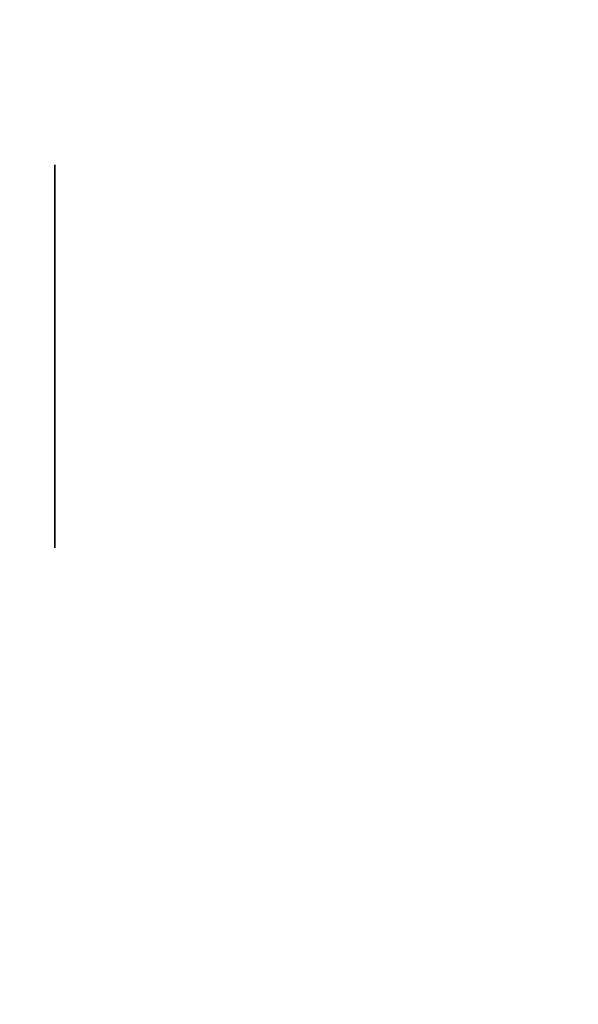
# Model space of a CAD drawing. Extents: x 413.3 to 457.5, y 5047.8 to 5050.
# Tile 767 of 770: x 457.3204 to 457.3437, y 5049.9611 to 5050.0022. Entities that reach past the tile are written whole.
import ezdxf

# ---------------------------------------------------------------- set-up
doc = ezdxf.new("R2010")
doc.units = 0
doc.header["$LTSCALE"] = 150
doc.header["$MEASUREMENT"] = 0
doc.layers.add('3DFACE_BOLT', color=7, linetype='CONTINUOUS')
doc.layers.add('3DFACE_SHAPE', color=7, linetype='CONTINUOUS')

msp = doc.modelspace()

# ---------------------------------------------------------------- linework, layer by layer
at = {"layer": '3DFACE_BOLT', "color": 1}
for points, invisible_edges in [([(457.371839, 5049.996159, -0.065), (457.371839, 5049.995768, -0.067472), (457.321839, 5049.996159, -0.065)], 14), ([(457.321839, 5049.996159, -0.065), (457.371839, 5049.995768, -0.067472), (457.321839, 5049.995768, -0.067472)], 3), ([(457.371839, 5049.995768, -0.062528), (457.371839, 5049.996159, -0.065), (457.321839, 5049.995768, -0.062528)], 14), ([(457.321839, 5049.995768, -0.062528), (457.371839, 5049.996159, -0.065), (457.321839, 5049.996159, -0.065)], 3), ([(457.321839, 5049.996159, -0.065), (457.321839, 5049.995768, -0.067472), (457.321839, 5049.995768, -0.062528)], 2), ([(457.371839, 5049.996159, -0.135), (457.371839, 5049.995768, -0.137472), (457.321839, 5049.996159, -0.135)], 14), ([(457.321839, 5049.996159, -0.135), (457.371839, 5049.995768, -0.137472), (457.321839, 5049.995768, -0.137472)], 3), ([(457.371839, 5049.995768, -0.132528), (457.371839, 5049.996159, -0.135), (457.321839, 5049.995768, -0.132528)], 14), ([(457.321839, 5049.995768, -0.132528), (457.371839, 5049.996159, -0.135), (457.321839, 5049.996159, -0.135)], 3), ([(457.321839, 5049.996159, -0.135), (457.321839, 5049.995768, -0.137472), (457.321839, 5049.995768, -0.132528)], 2), ([(457.371839, 5049.995768, -0.067472), (457.371839, 5049.994632, -0.069702), (457.321839, 5049.995768, -0.067472)], 14), ([(457.321839, 5049.995768, -0.067472), (457.371839, 5049.994632, -0.069702), (457.321839, 5049.994632, -0.069702)], 3), ([(457.371839, 5049.994632, -0.060298), (457.371839, 5049.995768, -0.062528), (457.321839, 5049.994632, -0.060298)], 14), ([(457.321839, 5049.994632, -0.060298), (457.371839, 5049.995768, -0.062528), (457.321839, 5049.995768, -0.062528)], 3), ([(457.321839, 5049.995768, -0.067472), (457.321839, 5049.994632, -0.069702), (457.321839, 5049.995768, -0.062528)], 14), ([(457.321839, 5049.995768, -0.062528), (457.321839, 5049.994632, -0.069702), (457.321839, 5049.994632, -0.060298)], 3), ([(457.371839, 5049.995768, -0.137472), (457.371839, 5049.994632, -0.139702), (457.321839, 5049.995768, -0.137472)], 14), ([(457.321839, 5049.995768, -0.137472), (457.371839, 5049.994632, -0.139702), (457.321839, 5049.994632, -0.139702)], 3), ([(457.371839, 5049.994632, -0.130298), (457.371839, 5049.995768, -0.132528), (457.321839, 5049.994632, -0.130298)], 14), ([(457.321839, 5049.994632, -0.130298), (457.371839, 5049.995768, -0.132528), (457.321839, 5049.995768, -0.132528)], 3), ([(457.321839, 5049.995768, -0.137472), (457.321839, 5049.994632, -0.139702), (457.321839, 5049.995768, -0.132528)], 14), ([(457.321839, 5049.995768, -0.132528), (457.321839, 5049.994632, -0.139702), (457.321839, 5049.994632, -0.130298)], 3), ([(457.371839, 5049.994632, -0.069702), (457.371839, 5049.992862, -0.071472), (457.321839, 5049.994632, -0.069702)], 14), ([(457.321839, 5049.994632, -0.069702), (457.371839, 5049.992862, -0.071472), (457.321839, 5049.992862, -0.071472)], 3), ([(457.371839, 5049.992862, -0.058528), (457.371839, 5049.994632, -0.060298), (457.321839, 5049.992862, -0.058528)], 14), ([(457.321839, 5049.992862, -0.058528), (457.371839, 5049.994632, -0.060298), (457.321839, 5049.994632, -0.060298)], 3), ([(457.321839, 5049.994632, -0.069702), (457.321839, 5049.992862, -0.071472), (457.321839, 5049.994632, -0.060298)], 14), ([(457.321839, 5049.994632, -0.060298), (457.321839, 5049.992862, -0.071472), (457.321839, 5049.992862, -0.058528)], 3), ([(457.371839, 5049.994632, -0.139702), (457.371839, 5049.992862, -0.141472), (457.321839, 5049.994632, -0.139702)], 14), ([(457.321839, 5049.994632, -0.139702), (457.371839, 5049.992862, -0.141472), (457.321839, 5049.992862, -0.141472)], 3), ([(457.371839, 5049.992862, -0.128528), (457.371839, 5049.994632, -0.130298), (457.321839, 5049.992862, -0.128528)], 14), ([(457.321839, 5049.992862, -0.128528), (457.371839, 5049.994632, -0.130298), (457.321839, 5049.994632, -0.130298)], 3), ([(457.321839, 5049.994632, -0.139702), (457.321839, 5049.992862, -0.141472), (457.321839, 5049.994632, -0.130298)], 14), ([(457.321839, 5049.994632, -0.130298), (457.321839, 5049.992862, -0.141472), (457.321839, 5049.992862, -0.128528)], 3), ([(457.371839, 5049.992862, -0.071472), (457.371839, 5049.990632, -0.072608), (457.321839, 5049.992862, -0.071472)], 14), ([(457.321839, 5049.992862, -0.071472), (457.371839, 5049.990632, -0.072608), (457.321839, 5049.990632, -0.072608)], 3), ([(457.371839, 5049.990632, -0.057392), (457.371839, 5049.992862, -0.058528), (457.321839, 5049.990632, -0.057392)], 14), ([(457.321839, 5049.990632, -0.057392), (457.371839, 5049.992862, -0.058528), (457.321839, 5049.992862, -0.058528)], 3), ([(457.321839, 5049.992862, -0.071472), (457.321839, 5049.990632, -0.072608), (457.321839, 5049.992862, -0.058528)], 14), ([(457.321839, 5049.992862, -0.058528), (457.321839, 5049.990632, -0.072608), (457.321839, 5049.990632, -0.057392)], 3), ([(457.371839, 5049.992862, -0.141472), (457.371839, 5049.990632, -0.142608), (457.321839, 5049.992862, -0.141472)], 14), ([(457.321839, 5049.992862, -0.141472), (457.371839, 5049.990632, -0.142608), (457.321839, 5049.990632, -0.142608)], 3), ([(457.371839, 5049.990632, -0.127392), (457.371839, 5049.992862, -0.128528), (457.321839, 5049.990632, -0.127392)], 14), ([(457.321839, 5049.990632, -0.127392), (457.371839, 5049.992862, -0.128528), (457.321839, 5049.992862, -0.128528)], 3), ([(457.321839, 5049.992862, -0.141472), (457.321839, 5049.990632, -0.142608), (457.321839, 5049.992862, -0.128528)], 14), ([(457.321839, 5049.992862, -0.128528), (457.321839, 5049.990632, -0.142608), (457.321839, 5049.990632, -0.127392)], 3), ([(457.371839, 5049.990632, -0.072608), (457.371839, 5049.988159, -0.073), (457.321839, 5049.990632, -0.072608)], 14), ([(457.321839, 5049.990632, -0.072608), (457.371839, 5049.988159, -0.073), (457.321839, 5049.988159, -0.073)], 3), ([(457.371839, 5049.988159, -0.057), (457.371839, 5049.990632, -0.057392), (457.321839, 5049.988159, -0.057)], 14), ([(457.321839, 5049.988159, -0.057), (457.371839, 5049.990632, -0.057392), (457.321839, 5049.990632, -0.057392)], 3), ([(457.321839, 5049.990632, -0.072608), (457.321839, 5049.988159, -0.073), (457.321839, 5049.990632, -0.057392)], 14), ([(457.321839, 5049.990632, -0.057392), (457.321839, 5049.988159, -0.073), (457.321839, 5049.988159, -0.057)], 3), ([(457.371839, 5049.990632, -0.142608), (457.371839, 5049.988159, -0.143), (457.321839, 5049.990632, -0.142608)], 14), ([(457.321839, 5049.990632, -0.142608), (457.371839, 5049.988159, -0.143), (457.321839, 5049.988159, -0.143)], 3), ([(457.371839, 5049.988159, -0.127), (457.371839, 5049.990632, -0.127392), (457.321839, 5049.988159, -0.127)], 14), ([(457.321839, 5049.988159, -0.127), (457.371839, 5049.990632, -0.127392), (457.321839, 5049.990632, -0.127392)], 3), ([(457.321839, 5049.990632, -0.142608), (457.321839, 5049.988159, -0.143), (457.321839, 5049.990632, -0.127392)], 14), ([(457.321839, 5049.990632, -0.127392), (457.321839, 5049.988159, -0.143), (457.321839, 5049.988159, -0.127)], 3), ([(457.371839, 5049.988159, -0.073), (457.371839, 5049.985687, -0.072608), (457.321839, 5049.988159, -0.073)], 14), ([(457.321839, 5049.988159, -0.073), (457.371839, 5049.985687, -0.072608), (457.321839, 5049.985687, -0.072608)], 3), ([(457.371839, 5049.985687, -0.057392), (457.371839, 5049.988159, -0.057), (457.321839, 5049.985687, -0.057392)], 14), ([(457.321839, 5049.985687, -0.057392), (457.371839, 5049.988159, -0.057), (457.321839, 5049.988159, -0.057)], 3), ([(457.321839, 5049.988159, -0.073), (457.321839, 5049.985687, -0.072608), (457.321839, 5049.988159, -0.057)], 14), ([(457.321839, 5049.988159, -0.057), (457.321839, 5049.985687, -0.072608), (457.321839, 5049.985687, -0.057392)], 3), ([(457.371839, 5049.988159, -0.143), (457.371839, 5049.985687, -0.142608), (457.321839, 5049.988159, -0.143)], 14), ([(457.321839, 5049.988159, -0.143), (457.371839, 5049.985687, -0.142608), (457.321839, 5049.985687, -0.142608)], 3), ([(457.371839, 5049.985687, -0.127392), (457.371839, 5049.988159, -0.127), (457.321839, 5049.985687, -0.127392)], 14), ([(457.321839, 5049.985687, -0.127392), (457.371839, 5049.988159, -0.127), (457.321839, 5049.988159, -0.127)], 3), ([(457.321839, 5049.988159, -0.143), (457.321839, 5049.985687, -0.142608), (457.321839, 5049.988159, -0.127)], 14), ([(457.321839, 5049.988159, -0.127), (457.321839, 5049.985687, -0.142608), (457.321839, 5049.985687, -0.127392)], 3), ([(457.371839, 5049.985687, -0.072608), (457.371839, 5049.983457, -0.071472), (457.321839, 5049.985687, -0.072608)], 14), ([(457.321839, 5049.985687, -0.072608), (457.371839, 5049.983457, -0.071472), (457.321839, 5049.983457, -0.071472)], 3), ([(457.371839, 5049.983457, -0.058528), (457.371839, 5049.985687, -0.057392), (457.321839, 5049.983457, -0.058528)], 14), ([(457.321839, 5049.983457, -0.058528), (457.371839, 5049.985687, -0.057392), (457.321839, 5049.985687, -0.057392)], 3), ([(457.321839, 5049.985687, -0.072608), (457.321839, 5049.983457, -0.071472), (457.321839, 5049.985687, -0.057392)], 14), ([(457.321839, 5049.985687, -0.057392), (457.321839, 5049.983457, -0.071472), (457.321839, 5049.983457, -0.058528)], 3), ([(457.371839, 5049.985687, -0.142608), (457.371839, 5049.983457, -0.141472), (457.321839, 5049.985687, -0.142608)], 14), ([(457.321839, 5049.985687, -0.142608), (457.371839, 5049.983457, -0.141472), (457.321839, 5049.983457, -0.141472)], 3), ([(457.371839, 5049.983457, -0.128528), (457.371839, 5049.985687, -0.127392), (457.321839, 5049.983457, -0.128528)], 14), ([(457.321839, 5049.983457, -0.128528), (457.371839, 5049.985687, -0.127392), (457.321839, 5049.985687, -0.127392)], 3), ([(457.321839, 5049.985687, -0.142608), (457.321839, 5049.983457, -0.141472), (457.321839, 5049.985687, -0.127392)], 14), ([(457.321839, 5049.985687, -0.127392), (457.321839, 5049.983457, -0.141472), (457.321839, 5049.983457, -0.128528)], 3), ([(457.371839, 5049.983457, -0.071472), (457.371839, 5049.981687, -0.069702), (457.321839, 5049.983457, -0.071472)], 14), ([(457.321839, 5049.983457, -0.071472), (457.371839, 5049.981687, -0.069702), (457.321839, 5049.981687, -0.069702)], 3), ([(457.371839, 5049.981687, -0.060298), (457.371839, 5049.983457, -0.058528), (457.321839, 5049.981687, -0.060298)], 14), ([(457.321839, 5049.981687, -0.060298), (457.371839, 5049.983457, -0.058528), (457.321839, 5049.983457, -0.058528)], 3), ([(457.321839, 5049.983457, -0.071472), (457.321839, 5049.981687, -0.069702), (457.321839, 5049.983457, -0.058528)], 14), ([(457.321839, 5049.983457, -0.058528), (457.321839, 5049.981687, -0.069702), (457.321839, 5049.981687, -0.060298)], 3), ([(457.371839, 5049.983457, -0.141472), (457.371839, 5049.981687, -0.139702), (457.321839, 5049.983457, -0.141472)], 14), ([(457.321839, 5049.983457, -0.141472), (457.371839, 5049.981687, -0.139702), (457.321839, 5049.981687, -0.139702)], 3), ([(457.371839, 5049.981687, -0.130298), (457.371839, 5049.983457, -0.128528), (457.321839, 5049.981687, -0.130298)], 14), ([(457.321839, 5049.981687, -0.130298), (457.371839, 5049.983457, -0.128528), (457.321839, 5049.983457, -0.128528)], 3), ([(457.321839, 5049.983457, -0.141472), (457.321839, 5049.981687, -0.139702), (457.321839, 5049.983457, -0.128528)], 14), ([(457.321839, 5049.983457, -0.128528), (457.321839, 5049.981687, -0.139702), (457.321839, 5049.981687, -0.130298)], 3), ([(457.371839, 5049.981687, -0.069702), (457.371839, 5049.980551, -0.067472), (457.321839, 5049.981687, -0.069702)], 14), ([(457.321839, 5049.981687, -0.069702), (457.371839, 5049.980551, -0.067472), (457.321839, 5049.980551, -0.067472)], 3), ([(457.371839, 5049.980551, -0.062528), (457.371839, 5049.981687, -0.060298), (457.321839, 5049.980551, -0.062528)], 14), ([(457.321839, 5049.980551, -0.062528), (457.371839, 5049.981687, -0.060298), (457.321839, 5049.981687, -0.060298)], 3), ([(457.321839, 5049.981687, -0.069702), (457.321839, 5049.980551, -0.067472), (457.321839, 5049.981687, -0.060298)], 14), ([(457.321839, 5049.981687, -0.060298), (457.321839, 5049.980551, -0.067472), (457.321839, 5049.980551, -0.062528)], 3), ([(457.371839, 5049.981687, -0.139702), (457.371839, 5049.980551, -0.137472), (457.321839, 5049.981687, -0.139702)], 14), ([(457.321839, 5049.981687, -0.139702), (457.371839, 5049.980551, -0.137472), (457.321839, 5049.980551, -0.137472)], 3), ([(457.371839, 5049.980551, -0.132528), (457.371839, 5049.981687, -0.130298), (457.321839, 5049.980551, -0.132528)], 14), ([(457.321839, 5049.980551, -0.132528), (457.371839, 5049.981687, -0.130298), (457.321839, 5049.981687, -0.130298)], 3), ([(457.321839, 5049.981687, -0.139702), (457.321839, 5049.980551, -0.137472), (457.321839, 5049.981687, -0.130298)], 14), ([(457.321839, 5049.981687, -0.130298), (457.321839, 5049.980551, -0.137472), (457.321839, 5049.980551, -0.132528)], 3), ([(457.371839, 5049.980551, -0.067472), (457.371839, 5049.980159, -0.065), (457.321839, 5049.980551, -0.067472)], 14), ([(457.321839, 5049.980551, -0.067472), (457.371839, 5049.980159, -0.065), (457.321839, 5049.980159, -0.065)], 3), ([(457.371839, 5049.980159, -0.065), (457.371839, 5049.980551, -0.062528), (457.321839, 5049.980159, -0.065)], 14), ([(457.321839, 5049.980159, -0.065), (457.371839, 5049.980551, -0.062528), (457.321839, 5049.980551, -0.062528)], 3), ([(457.321839, 5049.980551, -0.067472), (457.321839, 5049.980159, -0.065), (457.321839, 5049.980551, -0.062528)], 12), ([(457.371839, 5049.980551, -0.137472), (457.371839, 5049.980159, -0.135), (457.321839, 5049.980551, -0.137472)], 14), ([(457.321839, 5049.980551, -0.137472), (457.371839, 5049.980159, -0.135), (457.321839, 5049.980159, -0.135)], 3), ([(457.371839, 5049.980159, -0.135), (457.371839, 5049.980551, -0.132528), (457.321839, 5049.980159, -0.135)], 14), ([(457.321839, 5049.980159, -0.135), (457.371839, 5049.980551, -0.132528), (457.321839, 5049.980551, -0.132528)], 3), ([(457.321839, 5049.980551, -0.137472), (457.321839, 5049.980159, -0.135), (457.321839, 5049.980551, -0.132528)], 12)]:
    msp.add_3dface(points, dxfattribs=dict(at, invisible_edges=invisible_edges))
at = {"layer": '3DFACE_SHAPE', "color": 13}
for points, invisible_edges in [([(457.365539, 5050.025014, -0.1905), (457.26869, 5050.025153, -0.1905), (457.26554, 5047.825153, -0.1905)], 12), ([(457.26869, 5050.025153, -0.0095), (457.362442, 5047.861866, -0.0095), (457.26554, 5047.825153, -0.0095)], 3), ([(457.468689, 5050.024866), (457.26869, 5050.025153), (457.26554, 5047.825153)], 12), ([(457.26554, 5047.825153, -0.2), (457.26869, 5050.025153, -0.2), (457.465539, 5047.824866, -0.2)], 2), ([(457.362389, 5047.825014, -0.1905), (457.365539, 5050.025014, -0.1905), (457.26554, 5047.825153, -0.1905)], 2), ([(457.365539, 5050.025014, -0.0095), (457.365487, 5049.988164, -0.0095), (457.26869, 5050.025153, -0.0095)], 2), ([(457.365487, 5049.988164, -0.0095), (457.365306, 5049.861864, -0.0095), (457.26869, 5050.025153, -0.0095)], 14), ([(457.26869, 5050.025153, -0.0095), (457.365306, 5049.861864, -0.0095), (457.362623, 5047.988166, -0.0095)], 13), ([(457.362623, 5047.988166, -0.0095), (457.362442, 5047.861866, -0.0095), (457.26869, 5050.025153, -0.0095)], 14), ([(457.26869, 5050.025153, -0.2), (457.468689, 5050.024866, -0.2), (457.465539, 5047.824866, -0.2)], 12), ([(457.465539, 5047.824866), (457.468689, 5050.024866), (457.26554, 5047.825153)], 2)]:
    msp.add_3dface(points, dxfattribs=dict(at, invisible_edges=invisible_edges))

doc.saveas('drawing.dxf')
